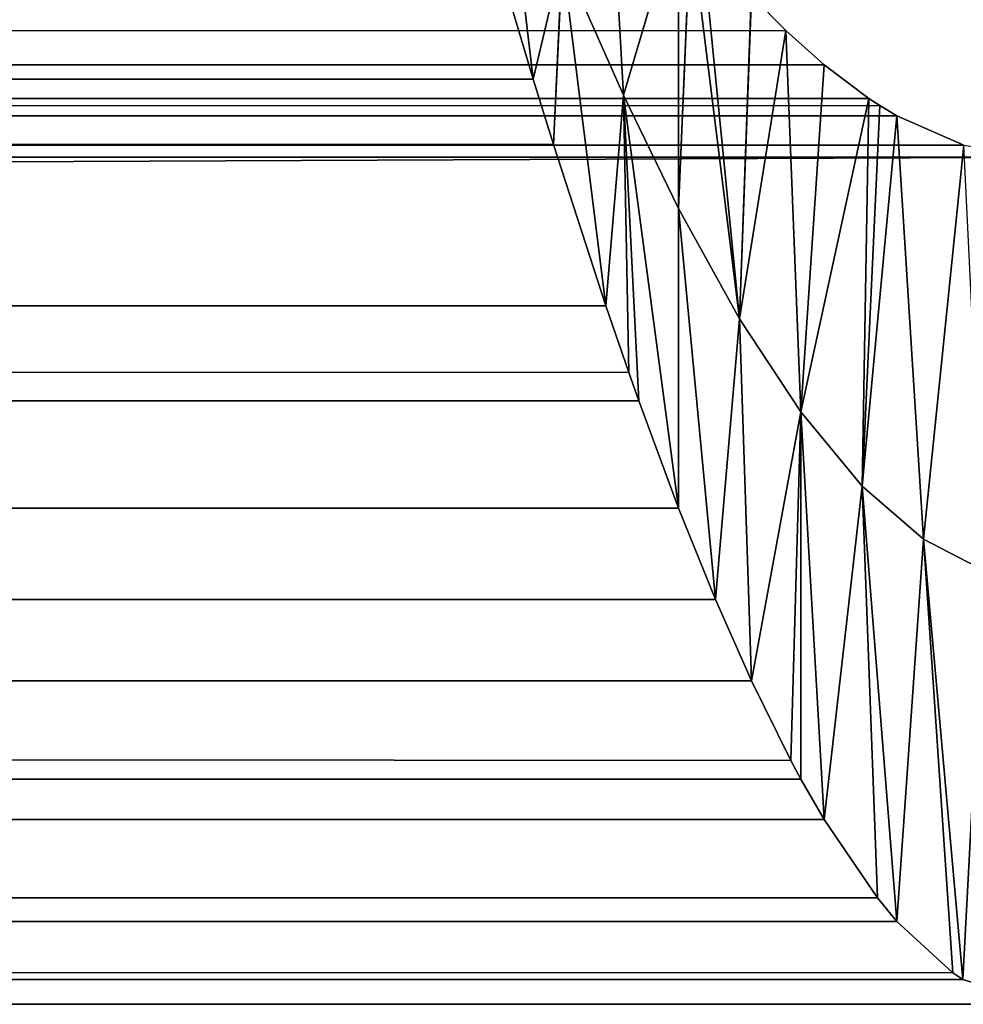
# Model space of a CAD drawing. Header units: centimetres. Extents: x 0.1 to 22.3, y 0.1 to 22.3.
# Tile 311 of 632: x 22.103 to 22.214, y 0.116 to 0.232. Entities that reach past the tile are written whole.
import ezdxf

# ---------------------------------------------------------------- set-up
doc = ezdxf.new("R2010")
doc.units = ezdxf.units.CM
doc.header["$LTSCALE"] = 2.54
doc.layers.get('0').update_dxf_attribs({"true_color": 0xff5454})

# ---------------------------------------------------------------- blocks, each defined once
blk = doc.blocks.new('Kosz na _mieci DELLA.STL')
at = {"color": 0}
for p, q in [((22.15946, 0.25707, 47.28803), (22.16323, 0.225, 47.3282)), ((22.15946, 0.25707, 47.28803), (22.16323, 0.225, 47.3282)), ((22.17202, 0.25672, 47.23068), (22.17389, 0.2231, 47.26792)), ((22.17202, 0.25672, 47.23068), (22.17389, 0.2231, 47.26792)), ((22.15659, 0.24726, 47.33789), (22.16323, 0.225, 47.3282)), ((22.15659, 0.24726, 47.33789), (22.16323, 0.225, 47.3282)), ((22.16323, 0.225, 47.3282), (0.31801, 0.24607, 47.33745)), ((22.16323, 0.225, 47.3282), (0.31801, 0.24607, 47.33745)), ((22.1804, 0.24509, 47.22071), (22.17389, 0.2231, 47.26792)), ((22.1804, 0.24509, 47.22071), (22.17389, 0.2231, 47.26792)), ((22.1804, 0.24509, 47.22071), (22.1804, 0.20973, 47.25607)), ((22.1804, 0.24509, 47.22071), (22.1804, 0.20973, 47.25607)), ((22.1818, 0.2433, 47.21888), (22.1804, 0.20973, 47.25607)), ((22.1818, 0.2433, 47.21888), (22.1804, 0.20973, 47.25607)), ((22.1818, 0.2433, 47.21888), (22.18761, 0.19672, 47.24121)), ((22.1818, 0.2433, 47.21888), (22.18761, 0.19672, 47.24121)), ((22.18313, 0.24165, 47.21709), (22.18761, 0.19672, 47.24121)), ((22.18313, 0.24165, 47.21709), (22.18761, 0.19672, 47.24121)), ((22.16667, 0.23944, 47.27911), (22.16323, 0.225, 47.3282)), ((22.16667, 0.23944, 47.27911), (22.16323, 0.225, 47.3282)), ((22.16667, 0.23944, 47.27911), (22.16562, 0.21729, 47.32406)), ((22.16667, 0.23944, 47.27911), (22.16562, 0.21729, 47.32406)), ((22.17389, 0.2231, 47.26792), (22.16667, 0.23944, 47.27911)), ((22.16667, 0.23944, 47.27911), (22.17182, 0.19824, 47.3118)), ((22.16667, 0.23944, 47.27911), (22.17182, 0.19824, 47.3118)), ((22.17389, 0.2231, 47.26792), (22.16667, 0.23944, 47.27911)), ((22.18761, 0.19672, 47.24121), (22.18899, 0.2349, 47.20878)), ((22.18761, 0.19672, 47.24121), (22.18899, 0.2349, 47.20878)), ((22.19307, 0.23074, 47.20258), (22.18899, 0.2349, 47.20878)), ((22.19307, 0.23074, 47.20258), (22.18899, 0.2349, 47.20878)), ((22.19307, 0.23074, 47.20258), (0.27623, 0.22577, 47.19353)), ((22.19307, 0.23074, 47.20258), (0.27623, 0.22577, 47.19353)), ((22.19307, 0.23074, 47.20258), (22.18761, 0.19672, 47.24121)), ((22.19307, 0.23074, 47.20258), (22.18761, 0.19672, 47.24121)), ((22.19482, 0.18575, 47.22475), (22.19307, 0.23074, 47.20258)), ((22.19758, 0.2267, 47.1954), (22.19307, 0.23074, 47.20258)), ((22.19482, 0.18575, 47.22475), (22.19307, 0.23074, 47.20258)), ((22.19758, 0.2267, 47.1954), (22.19307, 0.23074, 47.20258)), ((0.27143, 0.2223, 47.18546), (22.19758, 0.2267, 47.1954)), ((0.27143, 0.2223, 47.18546), (22.19758, 0.2267, 47.1954)), ((22.19758, 0.2267, 47.1954), (0.27623, 0.22577, 47.19353)), ((22.19758, 0.2267, 47.1954), (0.27623, 0.22577, 47.19353)), ((22.19758, 0.2267, 47.1954), (22.19482, 0.18575, 47.22475)), ((22.19758, 0.2267, 47.1954), (22.19482, 0.18575, 47.22475)), ((22.20285, 0.22274, 47.18661), (22.19758, 0.2267, 47.1954)), ((22.20285, 0.22274, 47.18661), (22.19758, 0.2267, 47.1954)), ((22.16562, 0.21729, 47.32406), (0.31172, 0.225, 47.3282)), ((22.16562, 0.21729, 47.32406), (0.31172, 0.225, 47.3282)), ((22.16323, 0.225, 47.3282), (0.31172, 0.225, 47.3282)), ((22.16323, 0.225, 47.3282), (0.31172, 0.225, 47.3282)), ((22.16323, 0.225, 47.3282), (22.16562, 0.21729, 47.32406)), ((22.16323, 0.225, 47.3282), (22.16562, 0.21729, 47.32406)), ((22.20285, 0.22274, 47.18661), (0.26879, 0.22069, 47.1809)), ((22.20285, 0.22274, 47.18661), (0.26879, 0.22069, 47.1809)), ((22.20285, 0.22274, 47.18661), (0.27143, 0.2223, 47.18546)), ((22.20285, 0.22274, 47.18661), (0.27143, 0.2223, 47.18546)), ((22.17389, 0.2231, 47.26792), (22.17182, 0.19824, 47.3118)), ((22.17389, 0.2231, 47.26792), (22.17182, 0.19824, 47.3118)), ((22.1804, 0.20973, 47.25607), (22.17389, 0.2231, 47.26792)), ((22.17389, 0.2231, 47.26792), (22.1804, 0.17438, 47.29142)), ((22.17389, 0.2231, 47.26792), (22.1804, 0.17438, 47.29142)), ((22.17389, 0.2231, 47.26792), (22.17571, 0.18702, 47.30302)), ((22.17389, 0.2231, 47.26792), (22.17571, 0.18702, 47.30302)), ((22.17389, 0.2231, 47.26792), (22.17452, 0.1904, 47.3058)), ((22.17389, 0.2231, 47.26792), (22.17452, 0.1904, 47.3058)), ((22.1804, 0.20973, 47.25607), (22.17389, 0.2231, 47.26792)), ((22.20285, 0.22274, 47.18661), (22.19482, 0.18575, 47.22475)), ((22.20285, 0.22274, 47.18661), (22.19482, 0.18575, 47.22475)), ((22.20285, 0.22274, 47.18661), (22.20209, 0.17698, 47.20683)), ((22.20285, 0.22274, 47.18661), (22.20209, 0.17698, 47.20683)), ((22.20417, 0.22188, 47.18435), (22.20285, 0.22274, 47.18661)), ((22.20417, 0.22188, 47.18435), (22.20285, 0.22274, 47.18661)), ((22.20417, 0.22188, 47.18435), (0.26879, 0.22069, 47.1809)), ((22.20417, 0.22188, 47.18435), (0.26879, 0.22069, 47.1809)), ((22.20417, 0.22188, 47.18435), (22.20209, 0.17698, 47.20683)), ((22.20417, 0.22188, 47.18435), (22.20209, 0.17698, 47.20683)), ((22.20616, 0.22069, 47.1809), (22.20417, 0.22188, 47.18435)), ((22.20616, 0.22069, 47.1809), (22.20417, 0.22188, 47.18435)), ((22.20616, 0.22069, 47.1809), (0.2602, 0.21703, 47.16564)), ((22.20616, 0.22069, 47.1809), (0.2602, 0.21703, 47.16564)), ((22.20616, 0.22069, 47.1809), (0.26164, 0.21748, 47.16823)), ((22.20616, 0.22069, 47.1809), (0.26164, 0.21748, 47.16823)), ((22.20616, 0.22069, 47.1809), (0.26879, 0.22069, 47.1809)), ((22.20616, 0.22069, 47.1809), (0.26879, 0.22069, 47.1809)), ((22.20616, 0.22069, 47.1809), (22.20209, 0.17698, 47.20683)), ((22.20616, 0.22069, 47.1809), (22.20209, 0.17698, 47.20683)), ((22.21406, 0.21723, 47.16688), (22.20616, 0.22069, 47.1809)), ((22.20616, 0.22069, 47.1809), (22.2093, 0.17072, 47.18808)), ((22.20616, 0.22069, 47.1809), (22.2093, 0.17072, 47.18808)), ((22.21406, 0.21723, 47.16688), (22.20616, 0.22069, 47.1809)), ((22.21406, 0.21723, 47.16688), (0.2602, 0.21703, 47.16564)), ((22.21406, 0.21723, 47.16688), (0.2602, 0.21703, 47.16564)), ((22.22333, 0.2158, 47.15), (0.2602, 0.21703, 47.16564)), ((22.22333, 0.2158, 47.15), (0.2602, 0.21703, 47.16564)), ((22.16562, 0.21729, 47.32406), (0.30898, 0.21619, 47.32343)), ((22.16562, 0.21729, 47.32406), (0.30898, 0.21619, 47.32343)), ((22.17182, 0.19824, 47.3118), (0.30898, 0.21619, 47.32343)), ((22.17182, 0.19824, 47.3118), (0.30898, 0.21619, 47.32343)), ((22.16562, 0.21729, 47.32406), (22.17182, 0.19824, 47.3118)), ((22.16562, 0.21729, 47.32406), (22.17182, 0.19824, 47.3118)), ((22.2093, 0.17072, 47.18808), (22.21406, 0.21723, 47.16688)), ((22.2093, 0.17072, 47.18808), (22.21406, 0.21723, 47.16688)), ((22.22333, 0.2158, 47.15), (0.25162, 0.2158, 47.15)), ((22.22333, 0.2158, 46.15), (0.25162, 0.2158, 47.15)), ((22.22333, 0.2158, 47.15), (0.25162, 0.2158, 47.15)), ((22.22333, 0.2158, 46.15), (0.25162, 0.2158, 47.15)), ((22.22333, 0.2158, 46.15), (0.25162, 0.2158, 46.15)), ((22.22333, 0.2158, 46.15), (0.25162, 0.2158, 46.15)), ((22.22333, 0.2158, 46.15), (0.25162, 0.1158, 46.15)), ((22.22333, 0.2158, 46.15), (0.25162, 0.1158, 46.15)), ((22.17182, 0.19824, 47.3118), (0.30778, 0.21241, 47.3212)), ((22.17182, 0.19824, 47.3118), (0.30778, 0.21241, 47.3212)), ((22.18761, 0.19672, 47.24121), (22.1804, 0.20973, 47.25607)), ((22.1804, 0.20973, 47.25607), (22.18474, 0.1636, 47.27975)), ((22.1804, 0.20973, 47.25607), (22.18474, 0.1636, 47.27975)), ((22.1804, 0.20973, 47.25607), (22.1804, 0.17438, 47.29142)), ((22.1804, 0.20973, 47.25607), (22.1804, 0.17438, 47.29142)), ((22.18761, 0.19672, 47.24121), (22.1804, 0.20973, 47.25607)), ((0.30313, 0.19824, 47.3118), (22.17182, 0.19824, 47.3118)), ((22.17571, 0.18702, 47.30302), (0.30313, 0.19824, 47.3118)), ((22.17571, 0.18702, 47.30302), (0.30313, 0.19824, 47.3118)), ((22.17452, 0.1904, 47.3058), (0.30313, 0.19824, 47.3118)), ((22.17452, 0.1904, 47.3058), (0.30313, 0.19824, 47.3118)), ((0.30313, 0.19824, 47.3118), (22.17182, 0.19824, 47.3118)), ((22.17182, 0.19824, 47.3118), (22.17452, 0.1904, 47.3058)), ((22.17182, 0.19824, 47.3118), (22.17452, 0.1904, 47.3058)), ((22.18761, 0.19672, 47.24121), (22.18474, 0.1636, 47.27975)), ((22.18761, 0.19672, 47.24121), (22.18474, 0.1636, 47.27975)), ((22.18899, 0.154, 47.26756), (22.18761, 0.19672, 47.24121)), ((22.19482, 0.18575, 47.22475), (22.18761, 0.19672, 47.24121)), ((22.18899, 0.154, 47.26756), (22.18761, 0.19672, 47.24121)), ((22.19482, 0.18575, 47.22475), (22.18761, 0.19672, 47.24121)), ((22.17452, 0.1904, 47.3058), (22.17571, 0.18702, 47.30302)), ((22.17452, 0.1904, 47.3058), (22.17571, 0.18702, 47.30302)), ((22.17571, 0.18702, 47.30302), (0.29889, 0.18605, 47.30219)), ((22.17571, 0.18702, 47.30302), (0.29889, 0.18605, 47.30219)), ((22.1804, 0.17438, 47.29142), (0.29889, 0.18605, 47.30219)), ((22.1804, 0.17438, 47.29142), (0.29889, 0.18605, 47.30219)), ((22.17571, 0.18702, 47.30302), (22.1804, 0.17438, 47.29142)), ((22.17571, 0.18702, 47.30302), (22.1804, 0.17438, 47.29142)), ((22.19482, 0.18575, 47.22475), (22.18899, 0.154, 47.26756)), ((22.19482, 0.18575, 47.22475), (22.18899, 0.154, 47.26756)), ((22.19364, 0.1446, 47.25339), (22.19482, 0.18575, 47.22475)), ((22.19364, 0.1446, 47.25339), (22.19482, 0.18575, 47.22475)), ((22.20209, 0.17698, 47.20683), (22.19482, 0.18575, 47.22475)), ((22.19482, 0.18575, 47.22475), (22.19758, 0.1376, 47.2408)), ((22.19483, 0.14237, 47.24961), (22.19482, 0.18575, 47.22475)), ((22.19483, 0.14237, 47.24961), (22.19482, 0.18575, 47.22475)), ((22.19482, 0.18575, 47.22475), (22.19758, 0.1376, 47.2408)), ((22.20209, 0.17698, 47.20683), (22.19482, 0.18575, 47.22475)), ((22.20209, 0.17698, 47.20683), (22.19758, 0.1376, 47.2408)), ((22.20209, 0.17698, 47.20683), (22.19758, 0.1376, 47.2408)), ((22.20387, 0.12835, 47.21974), (22.20209, 0.17698, 47.20683)), ((22.20209, 0.17698, 47.20683), (22.2093, 0.17072, 47.18808)), ((22.20209, 0.17698, 47.20683), (22.2093, 0.17072, 47.18808)), ((22.20209, 0.17698, 47.20683), (22.20616, 0.12559, 47.2118)), ((22.20209, 0.17698, 47.20683), (22.20616, 0.12559, 47.2118)), ((22.20387, 0.12835, 47.21974), (22.20209, 0.17698, 47.20683)), ((22.18474, 0.1636, 47.27975), (0.29455, 0.17438, 47.29142)), ((22.18474, 0.1636, 47.27975), (0.29455, 0.17438, 47.29142)), ((22.1804, 0.17438, 47.29142), (0.29455, 0.17438, 47.29142)), ((22.1804, 0.17438, 47.29142), (0.29455, 0.17438, 47.29142)), ((22.1804, 0.17438, 47.29142), (22.18474, 0.1636, 47.27975)), ((22.1804, 0.17438, 47.29142), (22.18474, 0.1636, 47.27975)), ((22.2093, 0.17072, 47.18808), (22.20616, 0.12559, 47.2118)), ((22.2093, 0.17072, 47.18808), (22.20616, 0.12559, 47.2118)), ((22.21276, 0.11953, 47.18845), (22.2093, 0.17072, 47.18808)), ((22.21396, 0.11874, 47.18414), (22.2093, 0.17072, 47.18808)), ((22.21276, 0.11953, 47.18845), (22.2093, 0.17072, 47.18808)), ((22.21396, 0.11874, 47.18414), (22.2093, 0.17072, 47.18808)), ((22.21652, 0.16696, 47.16865), (22.2093, 0.17072, 47.18808)), ((22.21652, 0.16696, 47.16865), (22.2093, 0.17072, 47.18808)), ((22.21652, 0.16696, 47.16865), (22.21396, 0.11874, 47.18414)), ((22.21652, 0.16696, 47.16865), (22.21396, 0.11874, 47.18414)), ((22.18474, 0.1636, 47.27975), (0.28986, 0.16278, 47.27878)), ((22.18474, 0.1636, 47.27975), (0.28986, 0.16278, 47.27878)), ((22.18899, 0.154, 47.26756), (0.28986, 0.16278, 47.27878)), ((22.18899, 0.154, 47.26756), (0.28986, 0.16278, 47.27878)), ((22.18474, 0.1636, 47.27975), (22.18899, 0.154, 47.26756)), ((22.18474, 0.1636, 47.27975), (22.18899, 0.154, 47.26756)), ((22.18899, 0.154, 47.26756), (0.28866, 0.16, 47.2754)), ((22.18899, 0.154, 47.26756), (0.28866, 0.16, 47.2754)), ((0.28596, 0.154, 47.26756), (22.18899, 0.154, 47.26756)), ((22.19483, 0.14237, 47.24961), (0.28596, 0.154, 47.26756)), ((22.19483, 0.14237, 47.24961), (0.28596, 0.154, 47.26756)), ((22.19364, 0.1446, 47.25339), (0.28596, 0.154, 47.26756)), ((22.19364, 0.1446, 47.25339), (0.28596, 0.154, 47.26756)), ((0.28596, 0.154, 47.26756), (22.18899, 0.154, 47.26756)), ((22.18899, 0.154, 47.26756), (22.19364, 0.1446, 47.25339)), ((22.18899, 0.154, 47.26756), (22.19364, 0.1446, 47.25339)), ((22.19364, 0.1446, 47.25339), (22.19483, 0.14237, 47.24961)), ((22.19364, 0.1446, 47.25339), (22.19483, 0.14237, 47.24961)), ((22.19483, 0.14237, 47.24961), (0.27977, 0.14174, 47.2485)), ((22.19483, 0.14237, 47.24961), (0.27977, 0.14174, 47.2485)), ((22.19483, 0.14237, 47.24961), (22.19758, 0.1376, 47.2408)), ((22.19483, 0.14237, 47.24961), (22.19758, 0.1376, 47.2408)), ((22.19758, 0.1376, 47.2408), (0.27977, 0.14174, 47.2485)), ((22.19758, 0.1376, 47.2408), (0.27977, 0.14174, 47.2485)), ((22.20387, 0.12835, 47.21974), (0.27737, 0.1376, 47.2408)), ((22.20387, 0.12835, 47.21974), (0.27737, 0.1376, 47.2408)), ((22.19758, 0.1376, 47.2408), (0.27737, 0.1376, 47.2408)), ((22.19758, 0.1376, 47.2408), (0.27737, 0.1376, 47.2408)), ((22.19758, 0.1376, 47.2408), (22.20387, 0.12835, 47.21974)), ((22.19758, 0.1376, 47.2408), (22.20387, 0.12835, 47.21974)), ((22.20387, 0.12835, 47.21974), (0.27074, 0.12791, 47.21854)), ((22.20387, 0.12835, 47.21974), (0.27074, 0.12791, 47.21854)), ((22.20616, 0.12559, 47.2118), (0.27074, 0.12791, 47.21854)), ((22.20616, 0.12559, 47.2118), (0.27074, 0.12791, 47.21854)), ((22.20387, 0.12835, 47.21974), (22.20616, 0.12559, 47.2118)), ((22.20387, 0.12835, 47.21974), (22.20616, 0.12559, 47.2118)), ((22.21276, 0.11953, 47.18845), (0.26954, 0.12646, 47.21442)), ((0.26954, 0.12646, 47.21442), (22.21396, 0.11874, 47.18414)), ((22.21276, 0.11953, 47.18845), (0.26954, 0.12646, 47.21442)), ((22.20616, 0.12559, 47.2118), (0.26954, 0.12646, 47.21442)), ((22.20616, 0.12559, 47.2118), (0.26954, 0.12646, 47.21442)), ((0.26954, 0.12646, 47.21442), (22.21396, 0.11874, 47.18414)), ((22.20616, 0.12559, 47.2118), (22.21276, 0.11953, 47.18845)), ((22.20616, 0.12559, 47.2118), (22.21276, 0.11953, 47.18845)), ((0.25162, 0.1158, 47.15), (22.21396, 0.11874, 47.18414)), ((0.25162, 0.1158, 47.15), (22.21396, 0.11874, 47.18414)), ((0.26065, 0.11852, 47.18289), (22.21396, 0.11874, 47.18414)), ((0.26065, 0.11852, 47.18289), (22.21396, 0.11874, 47.18414)), ((22.21276, 0.11953, 47.18845), (22.21396, 0.11874, 47.18414)), ((22.21276, 0.11953, 47.18845), (22.21396, 0.11874, 47.18414)), ((22.21396, 0.11874, 47.18414), (22.22333, 0.1158, 47.15)), ((22.21396, 0.11874, 47.18414), (22.22333, 0.1158, 47.15)), ((0.25162, 0.1158, 47.15), (22.22333, 0.1158, 47.15)), ((0.25162, 0.1158, 46.15), (22.22333, 0.1158, 46.15)), ((22.22333, 0.1158, 46.15), (0.25162, 0.1158, 47.15)), ((22.22333, 0.1158, 46.15), (0.25162, 0.1158, 47.15)), ((0.25162, 0.1158, 47.15), (22.22333, 0.1158, 47.15)), ((0.25162, 0.1158, 46.15), (22.22333, 0.1158, 46.15))]:
    blk.add_line(p, q, dxfattribs=at)
mesh = blk.add_polyface(dxfattribs=at)
corners = [(22.15946, 0.25707, 47.28803), (22.15659, 0.24726, 47.33789), (22.16323, 0.225, 47.3282)]
mesh.append_faces([[corners[k] for k in face] for face in [(0, 1, 2)]], dxfattribs={"color": 0})
mesh = blk.add_polyface(dxfattribs=at)
corners = [(22.15946, 0.25707, 47.28803), (22.16323, 0.225, 47.3282), (22.16667, 0.23944, 47.27911)]
mesh.append_faces([[corners[k] for k in face] for face in [(0, 1, 2)]], dxfattribs={"color": 0})
mesh = blk.add_polyface(dxfattribs=at)
corners = [(22.17202, 0.25672, 47.23068), (22.16667, 0.23944, 47.27911), (22.17389, 0.2231, 47.26792)]
mesh.append_faces([[corners[k] for k in face] for face in [(0, 1, 2)]], dxfattribs={"color": 0})
mesh = blk.add_polyface(dxfattribs=at)
corners = [(22.17202, 0.25672, 47.23068), (22.17389, 0.2231, 47.26792), (22.1804, 0.24509, 47.22071)]
mesh.append_faces([[corners[k] for k in face] for face in [(0, 1, 2)]], dxfattribs={"color": 0})
mesh = blk.add_polyface(dxfattribs=at)
corners = [(22.16323, 0.225, 47.3282), (22.15659, 0.24726, 47.33789), (0.31801, 0.24607, 47.33745)]
mesh.append_faces([[corners[k] for k in face] for face in [(0, 1, 2)]], dxfattribs={"color": 0})
mesh = blk.add_polyface(dxfattribs=at)
corners = [(22.16323, 0.225, 47.3282), (0.31801, 0.24607, 47.33745), (0.31172, 0.225, 47.3282)]
mesh.append_faces([[corners[k] for k in face] for face in [(0, 1, 2)]], dxfattribs={"color": 0})
mesh = blk.add_polyface(dxfattribs=at)
corners = [(22.1804, 0.24509, 47.22071), (22.17389, 0.2231, 47.26792), (22.1804, 0.20973, 47.25607)]
mesh.append_faces([[corners[k] for k in face] for face in [(0, 1, 2)]], dxfattribs={"color": 0})
mesh = blk.add_polyface(dxfattribs=at)
corners = [(22.1804, 0.24509, 47.22071), (22.1804, 0.20973, 47.25607), (22.1818, 0.2433, 47.21888)]
mesh.append_faces([[corners[k] for k in face] for face in [(0, 1, 2)]], dxfattribs={"color": 0})
mesh = blk.add_polyface(dxfattribs=at)
corners = [(22.1818, 0.2433, 47.21888), (22.1804, 0.20973, 47.25607), (22.18761, 0.19672, 47.24121)]
mesh.append_faces([[corners[k] for k in face] for face in [(0, 1, 2)]], dxfattribs={"color": 0})
mesh = blk.add_polyface(dxfattribs=at)
corners = [(22.1818, 0.2433, 47.21888), (22.18761, 0.19672, 47.24121), (22.18313, 0.24165, 47.21709)]
mesh.append_faces([[corners[k] for k in face] for face in [(0, 1, 2)]], dxfattribs={"color": 0})
mesh = blk.add_polyface(dxfattribs=at)
corners = [(22.18313, 0.24165, 47.21709), (22.18761, 0.19672, 47.24121), (22.18899, 0.2349, 47.20878)]
mesh.append_faces([[corners[k] for k in face] for face in [(0, 1, 2)]], dxfattribs={"color": 0})
mesh = blk.add_polyface(dxfattribs=at)
corners = [(22.16667, 0.23944, 47.27911), (22.16323, 0.225, 47.3282), (22.16562, 0.21729, 47.32406)]
mesh.append_faces([[corners[k] for k in face] for face in [(0, 1, 2)]], dxfattribs={"color": 0})
mesh = blk.add_polyface(dxfattribs=at)
corners = [(22.16667, 0.23944, 47.27911), (22.16562, 0.21729, 47.32406), (22.17182, 0.19824, 47.3118)]
mesh.append_faces([[corners[k] for k in face] for face in [(0, 1, 2)]], dxfattribs={"color": 0})
mesh = blk.add_polyface(dxfattribs=at)
corners = [(22.16667, 0.23944, 47.27911), (22.17182, 0.19824, 47.3118), (22.17389, 0.2231, 47.26792)]
mesh.append_faces([[corners[k] for k in face] for face in [(0, 1, 2)]], dxfattribs={"color": 0})
mesh = blk.add_polyface(dxfattribs=at)
corners = [(0.28617, 0.23512, 47.20909), (22.18899, 0.2349, 47.20878), (0.27623, 0.22577, 47.19353)]
mesh.append_faces([[corners[k] for k in face] for face in [(0, 1, 2)]], dxfattribs={"color": 0})
mesh = blk.add_polyface(dxfattribs=at)
corners = [(22.18899, 0.2349, 47.20878), (22.19307, 0.23074, 47.20258), (0.27623, 0.22577, 47.19353)]
mesh.append_faces([[corners[k] for k in face] for face in [(0, 1, 2)]], dxfattribs={"color": 0})
mesh = blk.add_polyface(dxfattribs=at)
corners = [(22.18899, 0.2349, 47.20878), (22.18761, 0.19672, 47.24121), (22.19307, 0.23074, 47.20258)]
mesh.append_faces([[corners[k] for k in face] for face in [(0, 1, 2)]], dxfattribs={"color": 0})
mesh = blk.add_polyface(dxfattribs=at)
corners = [(22.19307, 0.23074, 47.20258), (22.19758, 0.2267, 47.1954), (0.27623, 0.22577, 47.19353)]
mesh.append_faces([[corners[k] for k in face] for face in [(0, 1, 2)]], dxfattribs={"color": 0})
mesh = blk.add_polyface(dxfattribs=at)
corners = [(22.19307, 0.23074, 47.20258), (22.18761, 0.19672, 47.24121), (22.19482, 0.18575, 47.22475)]
mesh.append_faces([[corners[k] for k in face] for face in [(0, 1, 2)]], dxfattribs={"color": 0})
mesh = blk.add_polyface(dxfattribs=at)
corners = [(22.19307, 0.23074, 47.20258), (22.19482, 0.18575, 47.22475), (22.19758, 0.2267, 47.1954)]
mesh.append_faces([[corners[k] for k in face] for face in [(0, 1, 2)]], dxfattribs={"color": 0})
mesh = blk.add_polyface(dxfattribs=at)
corners = [(22.19758, 0.2267, 47.1954), (22.20285, 0.22274, 47.18661), (0.27143, 0.2223, 47.18546)]
mesh.append_faces([[corners[k] for k in face] for face in [(0, 1, 2)]], dxfattribs={"color": 0})
mesh = blk.add_polyface(dxfattribs=at)
corners = [(22.19758, 0.2267, 47.1954), (0.27143, 0.2223, 47.18546), (0.27623, 0.22577, 47.19353)]
mesh.append_faces([[corners[k] for k in face] for face in [(0, 1, 2)]], dxfattribs={"color": 0})
mesh = blk.add_polyface(dxfattribs=at)
corners = [(22.19758, 0.2267, 47.1954), (22.19482, 0.18575, 47.22475), (22.20285, 0.22274, 47.18661)]
mesh.append_faces([[corners[k] for k in face] for face in [(0, 1, 2)]], dxfattribs={"color": 0})
mesh = blk.add_polyface(dxfattribs=at)
corners = [(22.16562, 0.21729, 47.32406), (0.31172, 0.225, 47.3282), (0.30898, 0.21619, 47.32343)]
mesh.append_faces([[corners[k] for k in face] for face in [(0, 1, 2)]], dxfattribs={"color": 0})
mesh = blk.add_polyface(dxfattribs=at)
corners = [(22.16562, 0.21729, 47.32406), (22.16323, 0.225, 47.3282), (0.31172, 0.225, 47.3282)]
mesh.append_faces([[corners[k] for k in face] for face in [(0, 1, 2)]], dxfattribs={"color": 0})
mesh = blk.add_polyface(dxfattribs=at)
corners = [(22.20285, 0.22274, 47.18661), (0.26879, 0.22069, 47.1809), (0.27143, 0.2223, 47.18546)]
mesh.append_faces([[corners[k] for k in face] for face in [(0, 1, 2)]], dxfattribs={"color": 0})
mesh = blk.add_polyface(dxfattribs=at)
corners = [(22.20285, 0.22274, 47.18661), (22.20417, 0.22188, 47.18435), (0.26879, 0.22069, 47.1809)]
mesh.append_faces([[corners[k] for k in face] for face in [(0, 1, 2)]], dxfattribs={"color": 0})
mesh = blk.add_polyface(dxfattribs=at)
corners = [(22.17389, 0.2231, 47.26792), (22.17182, 0.19824, 47.3118), (22.17452, 0.1904, 47.3058)]
mesh.append_faces([[corners[k] for k in face] for face in [(0, 1, 2)]], dxfattribs={"color": 0})
mesh = blk.add_polyface(dxfattribs=at)
corners = [(22.17389, 0.2231, 47.26792), (22.1804, 0.17438, 47.29142), (22.1804, 0.20973, 47.25607)]
mesh.append_faces([[corners[k] for k in face] for face in [(0, 1, 2)]], dxfattribs={"color": 0})
mesh = blk.add_polyface(dxfattribs=at)
corners = [(22.17389, 0.2231, 47.26792), (22.17571, 0.18702, 47.30302), (22.1804, 0.17438, 47.29142)]
mesh.append_faces([[corners[k] for k in face] for face in [(0, 1, 2)]], dxfattribs={"color": 0})
mesh = blk.add_polyface(dxfattribs=at)
corners = [(22.17389, 0.2231, 47.26792), (22.17452, 0.1904, 47.3058), (22.17571, 0.18702, 47.30302)]
mesh.append_faces([[corners[k] for k in face] for face in [(0, 1, 2)]], dxfattribs={"color": 0})
mesh = blk.add_polyface(dxfattribs=at)
corners = [(22.20285, 0.22274, 47.18661), (22.19482, 0.18575, 47.22475), (22.20209, 0.17698, 47.20683)]
mesh.append_faces([[corners[k] for k in face] for face in [(0, 1, 2)]], dxfattribs={"color": 0})
mesh = blk.add_polyface(dxfattribs=at)
corners = [(22.20285, 0.22274, 47.18661), (22.20209, 0.17698, 47.20683), (22.20417, 0.22188, 47.18435)]
mesh.append_faces([[corners[k] for k in face] for face in [(0, 1, 2)]], dxfattribs={"color": 0})
mesh = blk.add_polyface(dxfattribs=at)
corners = [(22.20417, 0.22188, 47.18435), (22.20616, 0.22069, 47.1809), (0.26879, 0.22069, 47.1809)]
mesh.append_faces([[corners[k] for k in face] for face in [(0, 1, 2)]], dxfattribs={"color": 0})
mesh = blk.add_polyface(dxfattribs=at)
corners = [(22.20417, 0.22188, 47.18435), (22.20209, 0.17698, 47.20683), (22.20616, 0.22069, 47.1809)]
mesh.append_faces([[corners[k] for k in face] for face in [(0, 1, 2)]], dxfattribs={"color": 0})
mesh = blk.add_polyface(dxfattribs=at)
corners = [(22.20616, 0.22069, 47.1809), (0.2602, 0.21703, 47.16564), (0.26164, 0.21748, 47.16823)]
mesh.append_faces([[corners[k] for k in face] for face in [(0, 1, 2)]], dxfattribs={"color": 0})
mesh = blk.add_polyface(dxfattribs=at)
corners = [(22.20616, 0.22069, 47.1809), (22.21406, 0.21723, 47.16688), (0.2602, 0.21703, 47.16564)]
mesh.append_faces([[corners[k] for k in face] for face in [(0, 1, 2)]], dxfattribs={"color": 0})
mesh = blk.add_polyface(dxfattribs=at)
corners = [(22.20616, 0.22069, 47.1809), (0.26164, 0.21748, 47.16823), (0.26879, 0.22069, 47.1809)]
mesh.append_faces([[corners[k] for k in face] for face in [(0, 1, 2)]], dxfattribs={"color": 0})
mesh = blk.add_polyface(dxfattribs=at)
corners = [(22.20616, 0.22069, 47.1809), (22.20209, 0.17698, 47.20683), (22.2093, 0.17072, 47.18808)]
mesh.append_faces([[corners[k] for k in face] for face in [(0, 1, 2)]], dxfattribs={"color": 0})
mesh = blk.add_polyface(dxfattribs=at)
corners = [(22.20616, 0.22069, 47.1809), (22.2093, 0.17072, 47.18808), (22.21406, 0.21723, 47.16688)]
mesh.append_faces([[corners[k] for k in face] for face in [(0, 1, 2)]], dxfattribs={"color": 0})
mesh = blk.add_polyface(dxfattribs=at)
corners = [(0.2602, 0.21703, 47.16564), (22.22333, 0.2158, 47.15), (0.25162, 0.2158, 47.15)]
mesh.append_faces([[corners[k] for k in face] for face in [(0, 1, 2)]], dxfattribs={"color": 0})
mesh = blk.add_polyface(dxfattribs=at)
corners = [(22.21406, 0.21723, 47.16688), (22.22333, 0.2158, 47.15), (0.2602, 0.21703, 47.16564)]
mesh.append_faces([[corners[k] for k in face] for face in [(0, 1, 2)]], dxfattribs={"color": 0})
mesh = blk.add_polyface(dxfattribs=at)
corners = [(22.17182, 0.19824, 47.3118), (0.30898, 0.21619, 47.32343), (0.30778, 0.21241, 47.3212)]
mesh.append_faces([[corners[k] for k in face] for face in [(0, 1, 2)]], dxfattribs={"color": 0})
mesh = blk.add_polyface(dxfattribs=at)
corners = [(22.17182, 0.19824, 47.3118), (22.16562, 0.21729, 47.32406), (0.30898, 0.21619, 47.32343)]
mesh.append_faces([[corners[k] for k in face] for face in [(0, 1, 2)]], dxfattribs={"color": 0})
mesh = blk.add_polyface(dxfattribs=at)
corners = [(22.21406, 0.21723, 47.16688), (22.2093, 0.17072, 47.18808), (22.21652, 0.16696, 47.16865)]
mesh.append_faces([[corners[k] for k in face] for face in [(0, 1, 2)]], dxfattribs={"color": 0})
mesh = blk.add_polyface(dxfattribs=at)
corners = [(22.22333, 0.2158, 47.15), (22.22333, 0.2158, 46.15), (0.25162, 0.2158, 47.15)]
mesh.append_faces([[corners[k] for k in face] for face in [(0, 1, 2)]], dxfattribs={"color": 0})
mesh = blk.add_polyface(dxfattribs=at)
corners = [(0.25162, 0.2158, 47.15), (22.22333, 0.2158, 46.15), (0.25162, 0.2158, 46.15)]
mesh.append_faces([[corners[k] for k in face] for face in [(0, 1, 2)]], dxfattribs={"color": 0})
mesh = blk.add_polyface(dxfattribs=at)
corners = [(22.22333, 0.2158, 46.15), (0.25162, 0.1158, 46.15), (0.25162, 0.2158, 46.15)]
mesh.append_faces([[corners[k] for k in face] for face in [(0, 1, 2)]], dxfattribs={"color": 0})
mesh = blk.add_polyface(dxfattribs=at)
corners = [(22.22333, 0.1158, 46.15), (0.25162, 0.1158, 46.15), (22.22333, 0.2158, 46.15)]
mesh.append_faces([[corners[k] for k in face] for face in [(0, 1, 2)]], dxfattribs={"color": 0})
mesh = blk.add_polyface(dxfattribs=at)
corners = [(22.17182, 0.19824, 47.3118), (0.30778, 0.21241, 47.3212), (0.30313, 0.19824, 47.3118)]
mesh.append_faces([[corners[k] for k in face] for face in [(0, 1, 2)]], dxfattribs={"color": 0})
mesh = blk.add_polyface(dxfattribs=at)
corners = [(22.1804, 0.20973, 47.25607), (22.18474, 0.1636, 47.27975), (22.18761, 0.19672, 47.24121)]
mesh.append_faces([[corners[k] for k in face] for face in [(0, 1, 2)]], dxfattribs={"color": 0})
mesh = blk.add_polyface(dxfattribs=at)
corners = [(22.1804, 0.20973, 47.25607), (22.1804, 0.17438, 47.29142), (22.18474, 0.1636, 47.27975)]
mesh.append_faces([[corners[k] for k in face] for face in [(0, 1, 2)]], dxfattribs={"color": 0})
mesh = blk.add_polyface(dxfattribs=at)
corners = [(22.17571, 0.18702, 47.30302), (0.30313, 0.19824, 47.3118), (0.29889, 0.18605, 47.30219)]
mesh.append_faces([[corners[k] for k in face] for face in [(0, 1, 2)]], dxfattribs={"color": 0})
mesh = blk.add_polyface(dxfattribs=at)
corners = [(22.17571, 0.18702, 47.30302), (22.17452, 0.1904, 47.3058), (0.30313, 0.19824, 47.3118)]
mesh.append_faces([[corners[k] for k in face] for face in [(0, 1, 2)]], dxfattribs={"color": 0})
mesh = blk.add_polyface(dxfattribs=at)
corners = [(22.17452, 0.1904, 47.3058), (22.17182, 0.19824, 47.3118), (0.30313, 0.19824, 47.3118)]
mesh.append_faces([[corners[k] for k in face] for face in [(0, 1, 2)]], dxfattribs={"color": 0})
mesh = blk.add_polyface(dxfattribs=at)
corners = [(22.18761, 0.19672, 47.24121), (22.18474, 0.1636, 47.27975), (22.18899, 0.154, 47.26756)]
mesh.append_faces([[corners[k] for k in face] for face in [(0, 1, 2)]], dxfattribs={"color": 0})
mesh = blk.add_polyface(dxfattribs=at)
corners = [(22.18761, 0.19672, 47.24121), (22.18899, 0.154, 47.26756), (22.19482, 0.18575, 47.22475)]
mesh.append_faces([[corners[k] for k in face] for face in [(0, 1, 2)]], dxfattribs={"color": 0})
mesh = blk.add_polyface(dxfattribs=at)
corners = [(22.1804, 0.17438, 47.29142), (0.29889, 0.18605, 47.30219), (0.29455, 0.17438, 47.29142)]
mesh.append_faces([[corners[k] for k in face] for face in [(0, 1, 2)]], dxfattribs={"color": 0})
mesh = blk.add_polyface(dxfattribs=at)
corners = [(22.1804, 0.17438, 47.29142), (22.17571, 0.18702, 47.30302), (0.29889, 0.18605, 47.30219)]
mesh.append_faces([[corners[k] for k in face] for face in [(0, 1, 2)]], dxfattribs={"color": 0})
mesh = blk.add_polyface(dxfattribs=at)
corners = [(22.19482, 0.18575, 47.22475), (22.18899, 0.154, 47.26756), (22.19364, 0.1446, 47.25339)]
mesh.append_faces([[corners[k] for k in face] for face in [(0, 1, 2)]], dxfattribs={"color": 0})
mesh = blk.add_polyface(dxfattribs=at)
corners = [(22.19482, 0.18575, 47.22475), (22.19364, 0.1446, 47.25339), (22.19483, 0.14237, 47.24961)]
mesh.append_faces([[corners[k] for k in face] for face in [(0, 1, 2)]], dxfattribs={"color": 0})
mesh = blk.add_polyface(dxfattribs=at)
corners = [(22.19482, 0.18575, 47.22475), (22.19758, 0.1376, 47.2408), (22.20209, 0.17698, 47.20683)]
mesh.append_faces([[corners[k] for k in face] for face in [(0, 1, 2)]], dxfattribs={"color": 0})
mesh = blk.add_polyface(dxfattribs=at)
corners = [(22.19482, 0.18575, 47.22475), (22.19483, 0.14237, 47.24961), (22.19758, 0.1376, 47.2408)]
mesh.append_faces([[corners[k] for k in face] for face in [(0, 1, 2)]], dxfattribs={"color": 0})
mesh = blk.add_polyface(dxfattribs=at)
corners = [(22.20209, 0.17698, 47.20683), (22.19758, 0.1376, 47.2408), (22.20387, 0.12835, 47.21974)]
mesh.append_faces([[corners[k] for k in face] for face in [(0, 1, 2)]], dxfattribs={"color": 0})
mesh = blk.add_polyface(dxfattribs=at)
corners = [(22.20209, 0.17698, 47.20683), (22.20616, 0.12559, 47.2118), (22.2093, 0.17072, 47.18808)]
mesh.append_faces([[corners[k] for k in face] for face in [(0, 1, 2)]], dxfattribs={"color": 0})
mesh = blk.add_polyface(dxfattribs=at)
corners = [(22.20209, 0.17698, 47.20683), (22.20387, 0.12835, 47.21974), (22.20616, 0.12559, 47.2118)]
mesh.append_faces([[corners[k] for k in face] for face in [(0, 1, 2)]], dxfattribs={"color": 0})
mesh = blk.add_polyface(dxfattribs=at)
corners = [(0.29455, 0.17438, 47.29142), (0.28986, 0.16278, 47.27878), (22.18474, 0.1636, 47.27975)]
mesh.append_faces([[corners[k] for k in face] for face in [(0, 1, 2)]], dxfattribs={"color": 0})
mesh = blk.add_polyface(dxfattribs=at)
corners = [(0.29455, 0.17438, 47.29142), (22.18474, 0.1636, 47.27975), (22.1804, 0.17438, 47.29142)]
mesh.append_faces([[corners[k] for k in face] for face in [(0, 1, 2)]], dxfattribs={"color": 0})
mesh = blk.add_polyface(dxfattribs=at)
corners = [(22.2093, 0.17072, 47.18808), (22.20616, 0.12559, 47.2118), (22.21276, 0.11953, 47.18845)]
mesh.append_faces([[corners[k] for k in face] for face in [(0, 1, 2)]], dxfattribs={"color": 0})
mesh = blk.add_polyface(dxfattribs=at)
corners = [(22.2093, 0.17072, 47.18808), (22.21276, 0.11953, 47.18845), (22.21396, 0.11874, 47.18414)]
mesh.append_faces([[corners[k] for k in face] for face in [(0, 1, 2)]], dxfattribs={"color": 0})
mesh = blk.add_polyface(dxfattribs=at)
corners = [(22.2093, 0.17072, 47.18808), (22.21396, 0.11874, 47.18414), (22.21652, 0.16696, 47.16865)]
mesh.append_faces([[corners[k] for k in face] for face in [(0, 1, 2)]], dxfattribs={"color": 0})
mesh = blk.add_polyface(dxfattribs=at)
corners = [(22.21652, 0.16696, 47.16865), (22.21396, 0.11874, 47.18414), (22.22333, 0.1158, 47.15)]
mesh.append_faces([[corners[k] for k in face] for face in [(0, 1, 2)]], dxfattribs={"color": 0})
mesh = blk.add_polyface(dxfattribs=at)
corners = [(0.28986, 0.16278, 47.27878), (0.28866, 0.16, 47.2754), (22.18899, 0.154, 47.26756)]
mesh.append_faces([[corners[k] for k in face] for face in [(0, 1, 2)]], dxfattribs={"color": 0})
mesh = blk.add_polyface(dxfattribs=at)
corners = [(22.18474, 0.1636, 47.27975), (0.28986, 0.16278, 47.27878), (22.18899, 0.154, 47.26756)]
mesh.append_faces([[corners[k] for k in face] for face in [(0, 1, 2)]], dxfattribs={"color": 0})
mesh = blk.add_polyface(dxfattribs=at)
corners = [(0.28866, 0.16, 47.2754), (0.28596, 0.154, 47.26756), (22.18899, 0.154, 47.26756)]
mesh.append_faces([[corners[k] for k in face] for face in [(0, 1, 2)]], dxfattribs={"color": 0})
mesh = blk.add_polyface(dxfattribs=at)
corners = [(0.28596, 0.154, 47.26756), (0.27977, 0.14174, 47.2485), (22.19483, 0.14237, 47.24961)]
mesh.append_faces([[corners[k] for k in face] for face in [(0, 1, 2)]], dxfattribs={"color": 0})
mesh = blk.add_polyface(dxfattribs=at)
corners = [(0.28596, 0.154, 47.26756), (22.19483, 0.14237, 47.24961), (22.19364, 0.1446, 47.25339)]
mesh.append_faces([[corners[k] for k in face] for face in [(0, 1, 2)]], dxfattribs={"color": 0})
mesh = blk.add_polyface(dxfattribs=at)
corners = [(0.28596, 0.154, 47.26756), (22.19364, 0.1446, 47.25339), (22.18899, 0.154, 47.26756)]
mesh.append_faces([[corners[k] for k in face] for face in [(0, 1, 2)]], dxfattribs={"color": 0})
mesh = blk.add_polyface(dxfattribs=at)
corners = [(22.19483, 0.14237, 47.24961), (0.27977, 0.14174, 47.2485), (22.19758, 0.1376, 47.2408)]
mesh.append_faces([[corners[k] for k in face] for face in [(0, 1, 2)]], dxfattribs={"color": 0})
mesh = blk.add_polyface(dxfattribs=at)
corners = [(0.27977, 0.14174, 47.2485), (0.27737, 0.1376, 47.2408), (22.19758, 0.1376, 47.2408)]
mesh.append_faces([[corners[k] for k in face] for face in [(0, 1, 2)]], dxfattribs={"color": 0})
mesh = blk.add_polyface(dxfattribs=at)
corners = [(0.27737, 0.1376, 47.2408), (0.27074, 0.12791, 47.21854), (22.20387, 0.12835, 47.21974)]
mesh.append_faces([[corners[k] for k in face] for face in [(0, 1, 2)]], dxfattribs={"color": 0})
mesh = blk.add_polyface(dxfattribs=at)
corners = [(0.27737, 0.1376, 47.2408), (22.20387, 0.12835, 47.21974), (22.19758, 0.1376, 47.2408)]
mesh.append_faces([[corners[k] for k in face] for face in [(0, 1, 2)]], dxfattribs={"color": 0})
mesh = blk.add_polyface(dxfattribs=at)
corners = [(0.27074, 0.12791, 47.21854), (0.26954, 0.12646, 47.21442), (22.20616, 0.12559, 47.2118)]
mesh.append_faces([[corners[k] for k in face] for face in [(0, 1, 2)]], dxfattribs={"color": 0})
mesh = blk.add_polyface(dxfattribs=at)
corners = [(22.20387, 0.12835, 47.21974), (0.27074, 0.12791, 47.21854), (22.20616, 0.12559, 47.2118)]
mesh.append_faces([[corners[k] for k in face] for face in [(0, 1, 2)]], dxfattribs={"color": 0})
mesh = blk.add_polyface(dxfattribs=at)
corners = [(0.26954, 0.12646, 47.21442), (0.26065, 0.11852, 47.18289), (22.21396, 0.11874, 47.18414)]
mesh.append_faces([[corners[k] for k in face] for face in [(0, 1, 2)]], dxfattribs={"color": 0})
mesh = blk.add_polyface(dxfattribs=at)
corners = [(0.26954, 0.12646, 47.21442), (22.21396, 0.11874, 47.18414), (22.21276, 0.11953, 47.18845)]
mesh.append_faces([[corners[k] for k in face] for face in [(0, 1, 2)]], dxfattribs={"color": 0})
mesh = blk.add_polyface(dxfattribs=at)
corners = [(0.26954, 0.12646, 47.21442), (22.21276, 0.11953, 47.18845), (22.20616, 0.12559, 47.2118)]
mesh.append_faces([[corners[k] for k in face] for face in [(0, 1, 2)]], dxfattribs={"color": 0})
mesh = blk.add_polyface(dxfattribs=at)
corners = [(22.21396, 0.11874, 47.18414), (0.26065, 0.11852, 47.18289), (0.25162, 0.1158, 47.15)]
mesh.append_faces([[corners[k] for k in face] for face in [(0, 1, 2)]], dxfattribs={"color": 0})
mesh = blk.add_polyface(dxfattribs=at)
corners = [(22.21396, 0.11874, 47.18414), (0.25162, 0.1158, 47.15), (22.22333, 0.1158, 47.15)]
mesh.append_faces([[corners[k] for k in face] for face in [(0, 1, 2)]], dxfattribs={"color": 0})
mesh = blk.add_polyface(dxfattribs=at)
corners = [(0.25162, 0.1158, 47.15), (0.25162, 0.1158, 46.15), (22.22333, 0.1158, 46.15)]
mesh.append_faces([[corners[k] for k in face] for face in [(0, 1, 2)]], dxfattribs={"color": 0})
mesh = blk.add_polyface(dxfattribs=at)
corners = [(0.25162, 0.1158, 47.15), (22.22333, 0.1158, 46.15), (22.22333, 0.1158, 47.15)]
mesh.append_faces([[corners[k] for k in face] for face in [(0, 1, 2)]], dxfattribs={"color": 0})

msp = doc.modelspace()

# ---------------------------------------------------------------- block references
at = {"color": 0}
msp.add_blockref('Kosz na _mieci DELLA.STL', (0, 0), dxfattribs=at)

doc.saveas('drawing.dxf')
